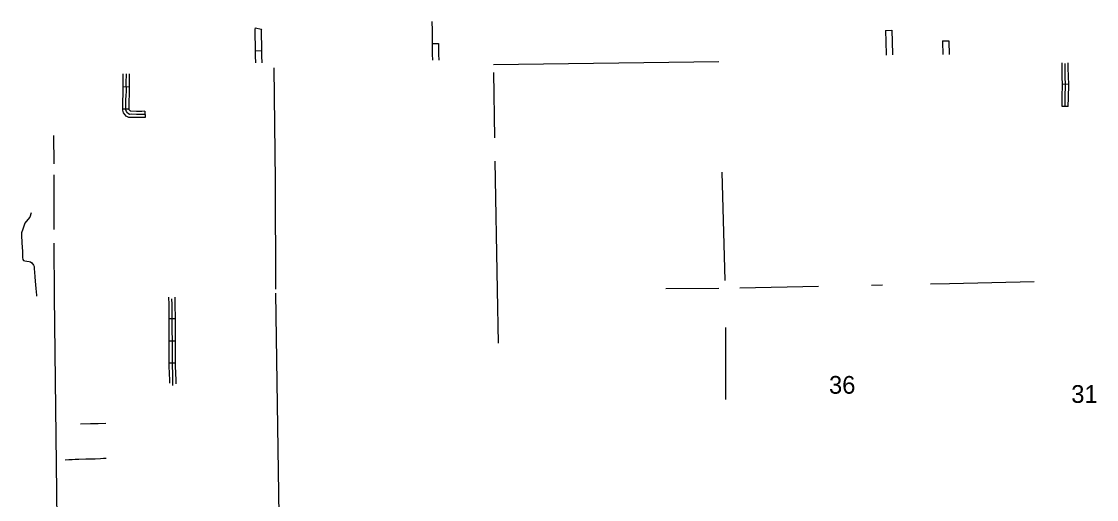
# Model space of a CAD drawing. Extents: x 1127717 to 1741049, y 2026793 to 2244711.
# Drawn here: x 1507273 to 1532860, y 2216640 to 2228023 of the extents above; entities that cross this region are included whole.
import ezdxf

# ---------------------------------------------------------------- set-up
doc = ezdxf.new("R2010")
doc.units = 0
doc.layers.add('32', color=7, linetype='Continuous')
doc.layers.add('5', color=7, linetype='Continuous')

msp = doc.modelspace()

# ---------------------------------------------------------------- linework, layer by layer
at = {"layer": '32'}
for p, q in [((1512836, 2227873), (1512982, 2227840)), ((1527838, 2227810), (1527988, 2227819)), ((1517048, 2227496), (1517198, 2227498)), ((1529197, 2227561), (1529347, 2227564)), ((1512836, 2227327), (1512986, 2227331)), ((1509842, 2226465), (1509692, 2226462)), ((1532198, 2226529), (1532048, 2226524)), ((1509833, 2225935), (1509683, 2225935)), ((1510209, 2225886), (1510216, 2225736)), ((1532189, 2225998), (1532039, 2226000)), ((1510936, 2220941), (1510786, 2220940)), ((1510938, 2220413), (1510788, 2220412)), ((1510940, 2219885), (1510790, 2219884))]:
    msp.add_line(p, q, dxfattribs=at)
for points in [[(1512836, 2227873), (1512828, 2227840), (1512827, 2227788), (1512830, 2227668), (1512833, 2227471), (1512836, 2227327)], [(1517042, 2228023), (1517047, 2227811), (1517047, 2227556), (1517048, 2227496)], [(1512982, 2227840), (1512978, 2227821), (1512977, 2227787), (1512980, 2227671), (1512982, 2227474), (1512986, 2227331)], [(1527838, 2227810), (1527839, 2227792), (1527848, 2227554), (1527855, 2227224)], [(1527988, 2227819), (1527989, 2227799), (1527998, 2227558), (1528005, 2227225)], [(1517048, 2227496), (1517051, 2227242), (1517054, 2227100)], [(1517198, 2227498), (1517201, 2227244), (1517204, 2227103)], [(1529197, 2227561), (1529197, 2227539), (1529203, 2227235)], [(1529347, 2227564), (1529347, 2227543), (1529353, 2227237)], [(1512836, 2227327), (1512838, 2227203), (1512842, 2227041)], [(1512986, 2227331), (1512988, 2227206), (1512992, 2227042)], [(1532048, 2226524), (1532043, 2226702), (1532039, 2226927), (1532039, 2227038)], [(1532114, 2225999), (1532117, 2226216), (1532123, 2226521), (1532118, 2226703), (1532114, 2226928), (1532114, 2227021)], [(1532198, 2226529), (1532193, 2226705), (1532189, 2226928), (1532189, 2227041)], [(1509692, 2226462), (1509690, 2226551), (1509694, 2226776)], [(1510213, 2225811), (1510137, 2225808), (1510010, 2225808), (1509880, 2225815), (1509844, 2225811), (1509815, 2225829), (1509794, 2225851), (1509769, 2225883), (1509758, 2225923), (1509758, 2225977), (1509758, 2226096), (1509758, 2226165), (1509765, 2226252), (1509769, 2226367), (1509765, 2226551), (1509769, 2226774)], [(1509842, 2226465), (1509840, 2226551), (1509844, 2226773)], [(1509683, 2225935), (1509683, 2225977), (1509683, 2226096), (1509683, 2226168), (1509690, 2226256), (1509694, 2226368), (1509692, 2226462)], [(1509833, 2225935), (1509833, 2225977), (1509833, 2226096), (1509833, 2226162), (1509840, 2226247), (1509844, 2226367), (1509842, 2226465)], [(1532039, 2226000), (1532042, 2226217), (1532048, 2226520), (1532048, 2226524)], [(1532189, 2225998), (1532192, 2226214), (1532198, 2226521), (1532198, 2226529)], [(1510216, 2225736), (1510139, 2225733), (1510008, 2225733), (1509882, 2225740), (1509826, 2225734), (1509768, 2225770), (1509737, 2225801), (1509700, 2225849), (1509683, 2225913), (1509683, 2225935)], [(1510209, 2225886), (1510135, 2225883), (1510012, 2225883), (1509879, 2225890), (1509862, 2225888), (1509850, 2225901), (1509837, 2225918), (1509833, 2225933), (1509833, 2225935)], [(1507506, 2223467), (1507472, 2223365), (1507423, 2223309), (1507351, 2223217), (1507302, 2223079), (1507276, 2222994), (1507273, 2222936), (1507283, 2222749), (1507297, 2222543), (1507297, 2222400), (1507305, 2222354), (1507322, 2222335), (1507353, 2222321), (1507402, 2222313), (1507452, 2222308), (1507489, 2222296), (1507518, 2222272), (1507559, 2222219), (1507571, 2222185), (1507573, 2222136), (1507581, 2222054), (1507590, 2221945), (1507598, 2221843), (1507612, 2221664), (1507627, 2221504), (1507629, 2221480)], [(1510786, 2220940), (1510784, 2221285), (1510777, 2221459)], [(1510936, 2220941), (1510934, 2221288), (1510927, 2221460)], [(1510874, 2219357), (1510876, 2219362), (1510879, 2219478), (1510874, 2219645), (1510865, 2219815), (1510859, 2221286), (1510854, 2221417)], [(1510788, 2220412), (1510786, 2220940)], [(1510938, 2220413), (1510936, 2220941)], [(1510790, 2219884), (1510788, 2220412)], [(1510940, 2219885), (1510938, 2220413)], [(1510802, 2219408), (1510804, 2219478), (1510799, 2219642), (1510790, 2219813), (1510790, 2219884)], [(1510952, 2219395), (1510954, 2219478), (1510949, 2219648), (1510940, 2219817), (1510940, 2219885)], [(1509279, 2218448), (1509094, 2218445), (1508914, 2218442), (1508679, 2218437)], [(1509286, 2217614), (1509223, 2217614), (1509153, 2217609), (1509023, 2217601), (1508893, 2217598), (1508806, 2217598), (1508637, 2217594), (1508550, 2217590), (1508483, 2217586), (1508402, 2217581), (1508314, 2217579)]]:
    msp.add_lwpolyline(points, dxfattribs=at)
at = {"layer": '5'}
for points in [[(1513280, 2226916), (1513311, 2224228), (1513321, 2221649)], [(1518506, 2226998), (1523868, 2227073)], [(1518509, 2226805), (1518534, 2225255)], [(1508038, 2225311), (1508040, 2224631)], [(1518543, 2224699), (1518592, 2221633)], [(1508040, 2224375), (1508044, 2223067)], [(1523942, 2224437), (1524015, 2221856)], [(1508045, 2222745), (1508049, 2221473)], [(1527767, 2221744), (1527503, 2221738)], [(1529362, 2221777), (1528906, 2221767)], [(1531380, 2221825), (1529362, 2221777)], [(1508049, 2221473), (1508117, 2216156)], [(1513322, 2221557), (1513396, 2216259)], [(1518592, 2221633), (1518622, 2220364)], [(1523868, 2221666), (1522609, 2221658)], [(1526247, 2221713), (1524369, 2221674)], [(1524027, 2220736), (1524030, 2220353), (1524030, 2219022)]]:
    msp.add_lwpolyline(points, dxfattribs=at)

# ---------------------------------------------------------------- texts
for s, p in [('36', (1526493, 2219159)), ('31', (1532259, 2218941))]:
    msp.add_text(s, height=422.4, dxfattribs=at).set_placement(p)

doc.saveas('drawing.dxf')
